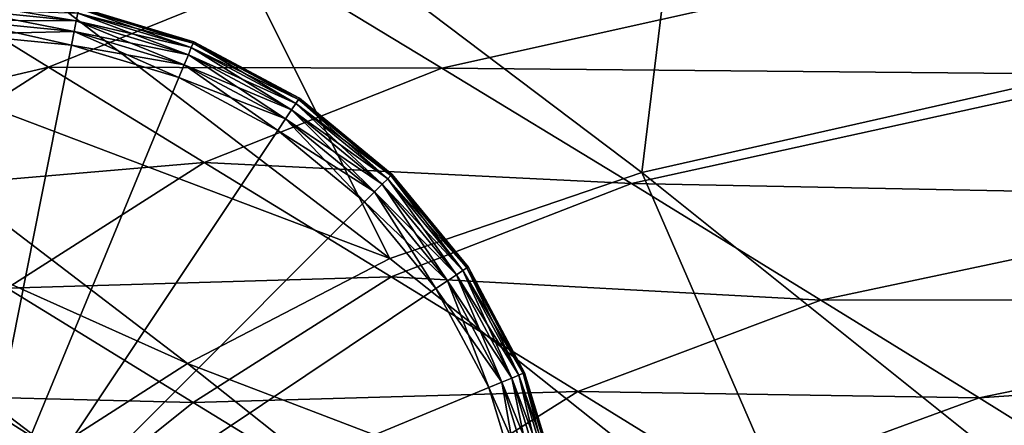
# Model space of a CAD drawing. Header units: millimetres. Extents: x 2387 to 13955, y -4964 to 364.
# Tile 940 of 1056: x 4524 to 4582, y 196 to 220. Entities that reach past the tile are written whole.
import ezdxf

# ---------------------------------------------------------------- set-up
doc = ezdxf.new("R2010")
doc.units = ezdxf.units.MM
doc.header["$MEASUREMENT"] = 0
doc.layers.add('Predefinito', color=7, linetype='Continuous', true_color=0x000000)

# ---------------------------------------------------------------- blocks, each defined once
blk = doc.blocks.new('Blocco 08')
at = {"layer": 'Predefinito'}
for points in [[(-310.886, -28.145, 730.055), (-373.627, -42.276, 730.648), (-346.982, -64.158, 608.53)], [(-373.627, -42.276, 730.648), (-405.365, -49.638, 730.99), (-377.129, -70.967, 608.638)], [(-377.129, -70.967, 608.638), (-346.982, -64.158, 608.53), (-373.627, -42.276, 730.648)], [(-348.226, -65.157, 12.077), (-358.924, -58.071, 12.181), (-299.356, -47.637, 11.884)], [(-405.365, -49.638, 730.99), (-420.161, -54.609, 730.912), (-392.085, -76.067, 608.508)], [(-392.085, -76.067, 608.508), (-377.129, -70.967, 608.638), (-405.365, -49.638, 730.99)], [(-392.085, -76.067, 608.508), (-420.161, -54.609, 730.912), (-432.088, -60.941, 730.716)], [(-358.924, -58.071, 12.181), (-389.003, -64.772, 12.519), (-398.389, -59.08, 12.587)], [(-389.003, -64.772, 12.519), (-358.924, -58.071, 12.181), (-348.226, -65.157, 12.077)], [(-398.389, -59.08, 12.587), (-412.365, -64.706, 12.582), (-417.915, -61.29, 12.579)], [(-412.365, -64.706, 12.582), (-398.389, -59.08, 12.587), (-389.003, -64.772, 12.519)], [(-404.108, -82.313, 608.412), (-432.088, -60.941, 730.716), (-440.015, -66.204, 730.512)], [(-432.088, -60.941, 730.716), (-404.108, -82.313, 608.412), (-392.085, -76.067, 608.508)], [(-429.511, -68.726, 12.39), (-417.915, -61.29, 12.579), (-412.365, -64.706, 12.582)], [(-346.982, -64.158, 608.53), (-377.129, -70.967, 608.638), (-350.898, -91.945, 486.081)], [(-412.365, -64.706, 12.582), (-423.995, -72.152, 12.428), (-429.511, -68.726, 12.39)], [(-423.995, -72.152, 12.428), (-412.365, -64.706, 12.582), (-403.116, -70.379, 12.569)], [(-389.003, -64.772, 12.519), (-403.116, -70.379, 12.569), (-412.365, -64.706, 12.582)], [(-403.116, -70.379, 12.569), (-389.003, -64.772, 12.519), (-377.745, -71.627, 12.413)], [(-348.226, -65.157, 12.077), (-377.745, -71.627, 12.413), (-389.003, -64.772, 12.519)], [(-377.745, -71.627, 12.413), (-348.226, -65.157, 12.077), (-337.533, -72.405, 12)], [(-412.093, -87.426, 608.329), (-440.015, -66.204, 730.512), (-442.827, -67.959, 730.401)], [(-440.015, -66.204, 730.512), (-412.093, -87.426, 608.329), (-404.108, -82.313, 608.412)], [(-442.827, -67.959, 730.401), (-414.925, -89.12, 608.263), (-412.093, -87.426, 608.329)], [(-403.116, -70.379, 12.569), (-414.803, -77.837, 12.477), (-423.995, -72.152, 12.428)], [(-414.803, -77.837, 12.477), (-403.116, -70.379, 12.569), (-392.018, -77.171, 12.515)], [(-377.745, -71.627, 12.413), (-392.018, -77.171, 12.515), (-403.116, -70.379, 12.569)], [(-377.129, -70.967, 608.638), (-392.085, -76.067, 608.508), (-365.867, -96.909, 485.854)], [(-365.867, -96.909, 485.854), (-350.898, -91.945, 486.081), (-377.129, -70.967, 608.638)], [(-392.018, -77.171, 12.515), (-377.745, -71.627, 12.413), (-366.487, -78.543, 12.286)], [(-337.533, -72.405, 12), (-366.487, -78.543, 12.286), (-377.745, -71.627, 12.413)], [(-366.487, -78.543, 12.286), (-337.533, -72.405, 12), (-328.623, -78.488, 11.979)], [(-365.867, -96.909, 485.854), (-392.085, -76.067, 608.508), (-404.108, -82.313, 608.412)], [(-392.018, -77.171, 12.515), (-403.768, -84.622, 12.497), (-414.803, -77.837, 12.477)], [(-403.768, -84.622, 12.497), (-392.018, -77.171, 12.515), (-380.917, -83.977, 12.415)], [(-366.487, -78.543, 12.286), (-380.917, -83.977, 12.415), (-392.018, -77.171, 12.515)], [(-422.692, -84.142, 12.391), (-414.803, -77.837, 12.477), (-403.768, -84.622, 12.497)], [(-380.917, -83.977, 12.415), (-366.487, -78.543, 12.286), (-357.101, -84.348, 12.164)], [(-328.623, -78.488, 11.979), (-357.101, -84.348, 12.164), (-366.487, -78.543, 12.286)], [(-357.101, -84.348, 12.164), (-328.623, -78.488, 11.979), (-323.275, -82.081, 11.987)], [(-377.805, -103.214, 485.831), (-404.108, -82.313, 608.412), (-412.093, -87.426, 608.329)], [(-404.108, -82.313, 608.412), (-377.805, -103.214, 485.831), (-365.867, -96.909, 485.854)], [(-323.275, -82.081, 11.987), (-351.468, -87.842, 12.096), (-357.101, -84.348, 12.164)], [(-425.418, -86.321, 12.469), (-422.692, -84.142, 12.391), (-411.665, -90.938, 12.469)], [(-403.768, -84.622, 12.497), (-411.665, -90.938, 12.469), (-422.692, -84.142, 12.391)], [(-380.917, -83.977, 12.415), (-392.725, -91.391, 12.459), (-403.768, -84.622, 12.497)], [(-392.725, -91.391, 12.459), (-380.917, -83.977, 12.415), (-371.66, -89.685, 12.302)], [(-357.101, -84.348, 12.164), (-371.66, -89.685, 12.302), (-380.917, -83.977, 12.415)], [(-411.665, -90.938, 12.469), (-403.768, -84.622, 12.497), (-392.725, -91.391, 12.459)], [(-371.66, -89.685, 12.302), (-357.101, -84.348, 12.164), (-351.468, -87.842, 12.096)]]:
    blk.add_3dface(points, dxfattribs=at)

msp = doc.modelspace()

# ---------------------------------------------------------------- linework, layer by layer
at = {"layer": 'Predefinito'}
for points in [[(4526.943, 220.209, 11.68), (4527.033, 220.66, 11.28), (4520.022, 221.351, 11.28)], [(4520.022, 221.351, 11.28), (4520.022, 220.89, 11.68), (4526.943, 220.209, 11.68)], [(4527.087, 220.931, 1.28), (4527.105, 221.022, 2), (4533.916, 218.956, 2)], [(4527.105, 221.022, 10), (4527.087, 220.931, 10.72), (4533.88, 218.871, 10.72)], [(4533.916, 218.956, 2), (4527.105, 221.022, 2), (4527.105, 221.022, 6)], [(4527.105, 221.022, 6), (4533.916, 218.956, 6), (4533.916, 218.956, 2)], [(4533.916, 218.956, 6), (4527.105, 221.022, 6), (4527.105, 221.022, 10)], [(4527.105, 221.022, 10), (4533.916, 218.956, 10), (4533.916, 218.956, 6)], [(4533.88, 218.871, 10.72), (4533.916, 218.956, 10), (4527.105, 221.022, 10)], [(4527.033, 220.66, 0.72), (4526.943, 220.209, 0.32), (4520.022, 220.89, 0.32)], [(4520.022, 220.245, 0.08), (4520.022, 220.89, 0.32), (4526.943, 220.209, 0.32)], [(4526.817, 219.576, 11.92), (4526.943, 220.209, 11.68), (4520.022, 220.89, 11.68)], [(4520.022, 220.89, 11.68), (4520.022, 220.245, 11.92), (4526.817, 219.576, 11.92)], [(4526.943, 220.209, 0.32), (4527.033, 220.66, 0.72), (4533.775, 218.615, 0.72)], [(4527.033, 220.66, 11.28), (4526.943, 220.209, 11.68), (4533.598, 218.19, 11.68)], [(4527.033, 220.66, 0.72), (4527.087, 220.931, 1.28), (4533.88, 218.871, 1.28)], [(4527.087, 220.931, 10.72), (4527.033, 220.66, 11.28), (4533.775, 218.615, 11.28)], [(4533.88, 218.871, 1.28), (4533.775, 218.615, 0.72), (4527.033, 220.66, 0.72)], [(4533.598, 218.19, 11.68), (4533.775, 218.615, 11.28), (4527.033, 220.66, 11.28)], [(4533.916, 218.956, 2), (4533.88, 218.871, 1.28), (4527.087, 220.931, 1.28)], [(4533.775, 218.615, 11.28), (4533.88, 218.871, 10.72), (4527.087, 220.931, 10.72)], [(4526.943, 220.209, 0.32), (4526.817, 219.576, 0.08), (4520.022, 220.245, 0.08)], [(4520.022, 219.416), (4520.022, 220.245, 0.08), (4526.817, 219.576, 0.08)], [(4526.655, 218.763, 12), (4526.817, 219.576, 11.92), (4520.022, 220.245, 11.92)], [(4520.022, 220.245, 11.92), (4520.022, 219.416, 12), (4526.655, 218.763, 12)], [(4526.817, 219.576, 0.08), (4526.943, 220.209, 0.32), (4533.598, 218.19, 0.32)], [(4526.943, 220.209, 11.68), (4526.817, 219.576, 11.92), (4533.352, 217.594, 11.92)], [(4533.775, 218.615, 0.72), (4533.598, 218.19, 0.32), (4526.943, 220.209, 0.32)], [(4533.352, 217.594, 11.92), (4533.598, 218.19, 11.68), (4526.943, 220.209, 11.68)], [(4526.817, 219.576, 0.08), (4526.655, 218.763), (4520.022, 219.416)], [(4520.022, 219.416), (4526.655, 218.763), (4520.022, 185.413)], [(4526.655, 218.763, 12), (4520.022, 219.416, 12), (4520.022, 185.413, 12)], [(4526.655, 218.763), (4526.817, 219.576, 0.08), (4533.352, 217.594, 0.08)], [(4526.817, 219.576, 11.92), (4526.655, 218.763, 12), (4533.034, 216.828, 12)], [(4533.598, 218.19, 0.32), (4533.352, 217.594, 0.08), (4526.817, 219.576, 0.08)], [(4533.034, 216.828, 12), (4533.352, 217.594, 11.92), (4526.817, 219.576, 11.92)], [(4526.655, 218.763), (4533.034, 216.828), (4520.022, 185.413)], [(4533.034, 216.828, 12), (4526.655, 218.763, 12), (4520.022, 185.413, 12)], [(4533.352, 217.594, 0.08), (4533.034, 216.828), (4526.655, 218.763)], [(4533.775, 218.615, 0.72), (4533.88, 218.871, 1.28), (4540.141, 215.524, 1.28)], [(4533.88, 218.871, 10.72), (4533.775, 218.615, 11.28), (4539.988, 215.294, 11.28)], [(4533.88, 218.871, 1.28), (4533.916, 218.956, 2), (4540.193, 215.601, 2)], [(4533.916, 218.956, 10), (4533.88, 218.871, 10.72), (4540.141, 215.524, 10.72)], [(4540.193, 215.601, 2), (4540.141, 215.524, 1.28), (4533.88, 218.871, 1.28)], [(4539.988, 215.294, 11.28), (4540.141, 215.524, 10.72), (4533.88, 218.871, 10.72)], [(4540.193, 215.601, 2), (4533.916, 218.956, 2), (4533.916, 218.956, 6)], [(4533.916, 218.956, 6), (4540.193, 215.601, 6), (4540.193, 215.601, 2)], [(4540.193, 215.601, 6), (4533.916, 218.956, 6), (4533.916, 218.956, 10)], [(4533.916, 218.956, 10), (4540.193, 215.601, 10), (4540.193, 215.601, 6)], [(4540.141, 215.524, 10.72), (4540.193, 215.601, 10), (4533.916, 218.956, 10)], [(4533.352, 217.594, 0.08), (4533.598, 218.19, 0.32), (4539.732, 214.911, 0.32)], [(4533.598, 218.19, 11.68), (4533.352, 217.594, 11.92), (4539.374, 214.375, 11.92)], [(4533.598, 218.19, 0.32), (4533.775, 218.615, 0.72), (4539.988, 215.294, 0.72)], [(4533.775, 218.615, 11.28), (4533.598, 218.19, 11.68), (4539.732, 214.911, 11.68)], [(4539.988, 215.294, 0.72), (4539.732, 214.911, 0.32), (4533.598, 218.19, 0.32)], [(4539.374, 214.375, 11.92), (4539.732, 214.911, 11.68), (4533.598, 218.19, 11.68)], [(4540.141, 215.524, 1.28), (4539.988, 215.294, 0.72), (4533.775, 218.615, 0.72)], [(4539.732, 214.911, 11.68), (4539.988, 215.294, 11.28), (4533.775, 218.615, 11.28)], [(4533.034, 216.828), (4533.352, 217.594, 0.08), (4539.374, 214.375, 0.08)], [(4533.352, 217.594, 11.92), (4533.034, 216.828, 12), (4538.913, 213.686, 12)], [(4539.732, 214.911, 0.32), (4539.374, 214.375, 0.08), (4533.352, 217.594, 0.08)], [(4538.913, 213.686, 12), (4539.374, 214.375, 11.92), (4533.352, 217.594, 11.92)], [(4533.034, 216.828), (4538.913, 213.686), (4520.022, 185.413)], [(4538.913, 213.686, 12), (4533.034, 216.828, 12), (4520.022, 185.413, 12)], [(4539.374, 214.375, 0.08), (4538.913, 213.686), (4533.034, 216.828)], [(4539.732, 214.911, 0.32), (4539.988, 215.294, 0.72), (4545.434, 210.825, 0.72)], [(4539.988, 215.294, 11.28), (4539.732, 214.911, 11.68), (4545.108, 210.499, 11.68)], [(4539.988, 215.294, 0.72), (4540.141, 215.524, 1.28), (4545.629, 211.02, 1.28)], [(4540.141, 215.524, 10.72), (4539.988, 215.294, 11.28), (4545.434, 210.825, 11.28)], [(4545.629, 211.02, 1.28), (4545.434, 210.825, 0.72), (4539.988, 215.294, 0.72)], [(4545.108, 210.499, 11.68), (4545.434, 210.825, 11.28), (4539.988, 215.294, 11.28)], [(4540.141, 215.524, 1.28), (4540.193, 215.601, 2), (4545.694, 211.085, 2)], [(4540.193, 215.601, 10), (4540.141, 215.524, 10.72), (4545.629, 211.02, 10.72)], [(4545.694, 211.085, 2), (4545.629, 211.02, 1.28), (4540.141, 215.524, 1.28)], [(4545.434, 210.825, 11.28), (4545.629, 211.02, 10.72), (4540.141, 215.524, 10.72)], [(4545.694, 211.085, 2), (4540.193, 215.601, 2), (4540.193, 215.601, 6)], [(4540.193, 215.601, 6), (4545.694, 211.085, 6), (4545.694, 211.085, 2)], [(4545.694, 211.085, 6), (4540.193, 215.601, 6), (4540.193, 215.601, 10)], [(4540.193, 215.601, 10), (4545.694, 211.085, 10), (4545.694, 211.085, 6)], [(4545.629, 211.02, 10.72), (4545.694, 211.085, 10), (4540.193, 215.601, 10)], [(4539.374, 214.375, 0.08), (4539.732, 214.911, 0.32), (4545.108, 210.499, 0.32)], [(4539.732, 214.911, 11.68), (4539.374, 214.375, 11.92), (4544.652, 210.043, 11.92)], [(4545.434, 210.825, 0.72), (4545.108, 210.499, 0.32), (4539.732, 214.911, 0.32)], [(4544.652, 210.043, 11.92), (4545.108, 210.499, 11.68), (4539.732, 214.911, 11.68)], [(4538.913, 213.686), (4539.374, 214.375, 0.08), (4544.652, 210.043, 0.08)], [(4539.374, 214.375, 11.92), (4538.913, 213.686, 12), (4544.066, 209.457, 12)], [(4545.108, 210.499, 0.32), (4544.652, 210.043, 0.08), (4539.374, 214.375, 0.08)], [(4544.066, 209.457, 12), (4544.652, 210.043, 11.92), (4539.374, 214.375, 11.92)], [(4538.913, 213.686), (4544.066, 209.457), (4520.022, 185.413)], [(4544.066, 209.457, 12), (4538.913, 213.686, 12), (4520.022, 185.413, 12)], [(4544.652, 210.043, 0.08), (4544.066, 209.457), (4538.913, 213.686)], [(4545.629, 211.02, 1.28), (4545.694, 211.085, 2), (4550.21, 205.584, 2)], [(4545.694, 211.085, 10), (4545.629, 211.02, 10.72), (4550.133, 205.532, 10.72)], [(4550.21, 205.584, 2), (4545.694, 211.085, 2), (4545.694, 211.085, 6)], [(4545.694, 211.085, 6), (4550.21, 205.584, 6), (4550.21, 205.584, 2)], [(4550.21, 205.584, 6), (4545.694, 211.085, 6), (4545.694, 211.085, 10)], [(4545.694, 211.085, 10), (4550.21, 205.584, 10), (4550.21, 205.584, 6)], [(4550.133, 205.532, 10.72), (4550.21, 205.584, 10), (4545.694, 211.085, 10)], [(4544.652, 210.043, 0.08), (4545.108, 210.499, 0.32), (4549.52, 205.123, 0.32)], [(4545.108, 210.499, 11.68), (4544.652, 210.043, 11.92), (4548.984, 204.765, 11.92)], [(4545.108, 210.499, 0.32), (4545.434, 210.825, 0.72), (4549.903, 205.379, 0.72)], [(4545.434, 210.825, 11.28), (4545.108, 210.499, 11.68), (4549.52, 205.123, 11.68)], [(4549.903, 205.379, 0.72), (4549.52, 205.123, 0.32), (4545.108, 210.499, 0.32)], [(4548.984, 204.765, 11.92), (4549.52, 205.123, 11.68), (4545.108, 210.499, 11.68)], [(4545.434, 210.825, 0.72), (4545.629, 211.02, 1.28), (4550.133, 205.532, 1.28)], [(4545.629, 211.02, 10.72), (4545.434, 210.825, 11.28), (4549.903, 205.379, 11.28)], [(4550.133, 205.532, 1.28), (4549.903, 205.379, 0.72), (4545.434, 210.825, 0.72)], [(4549.52, 205.123, 11.68), (4549.903, 205.379, 11.28), (4545.434, 210.825, 11.28)], [(4550.21, 205.584, 2), (4550.133, 205.532, 1.28), (4545.629, 211.02, 1.28)], [(4549.903, 205.379, 11.28), (4550.133, 205.532, 10.72), (4545.629, 211.02, 10.72)], [(4544.066, 209.457), (4544.652, 210.043, 0.08), (4548.984, 204.765, 0.08)], [(4544.652, 210.043, 11.92), (4544.066, 209.457, 12), (4548.295, 204.304, 12)], [(4549.52, 205.123, 0.32), (4548.984, 204.765, 0.08), (4544.652, 210.043, 0.08)], [(4548.295, 204.304, 12), (4548.984, 204.765, 11.92), (4544.652, 210.043, 11.92)], [(4544.066, 209.457), (4548.295, 204.304), (4520.022, 185.413)], [(4548.295, 204.304, 12), (4544.066, 209.457, 12), (4520.022, 185.413, 12)], [(4548.984, 204.765, 0.08), (4548.295, 204.304), (4544.066, 209.457)], [(4549.52, 205.123, 0.32), (4549.903, 205.379, 0.72), (4553.224, 199.166, 0.72)], [(4549.903, 205.379, 11.28), (4549.52, 205.123, 11.68), (4552.799, 198.989, 11.68)], [(4549.903, 205.379, 0.72), (4550.133, 205.532, 1.28), (4553.48, 199.271, 1.28)], [(4550.133, 205.532, 10.72), (4549.903, 205.379, 11.28), (4553.224, 199.166, 11.28)], [(4553.48, 199.271, 1.28), (4553.224, 199.166, 0.72), (4549.903, 205.379, 0.72)], [(4552.799, 198.989, 11.68), (4553.224, 199.166, 11.28), (4549.903, 205.379, 11.28)], [(4550.133, 205.532, 1.28), (4550.21, 205.584, 2), (4553.565, 199.307, 2)], [(4550.21, 205.584, 10), (4550.133, 205.532, 10.72), (4553.48, 199.271, 10.72)], [(4553.565, 199.307, 2), (4553.48, 199.271, 1.28), (4550.133, 205.532, 1.28)], [(4553.224, 199.166, 11.28), (4553.48, 199.271, 10.72), (4550.133, 205.532, 10.72)], [(4553.565, 199.307, 2), (4550.21, 205.584, 2), (4550.21, 205.584, 6)], [(4550.21, 205.584, 6), (4553.565, 199.307, 6), (4553.565, 199.307, 2)], [(4553.565, 199.307, 6), (4550.21, 205.584, 6), (4550.21, 205.584, 10)], [(4550.21, 205.584, 10), (4553.565, 199.307, 10), (4553.565, 199.307, 6)], [(4553.48, 199.271, 10.72), (4553.565, 199.307, 10), (4550.21, 205.584, 10)], [(4548.295, 204.304), (4548.984, 204.765, 0.08), (4552.203, 198.743, 0.08)], [(4548.984, 204.765, 11.92), (4548.295, 204.304, 12), (4551.437, 198.425, 12)], [(4548.984, 204.765, 0.08), (4549.52, 205.123, 0.32), (4552.799, 198.989, 0.32)], [(4549.52, 205.123, 11.68), (4548.984, 204.765, 11.92), (4552.203, 198.743, 11.92)], [(4552.799, 198.989, 0.32), (4552.203, 198.743, 0.08), (4548.984, 204.765, 0.08)], [(4551.437, 198.425, 12), (4552.203, 198.743, 11.92), (4548.984, 204.765, 11.92)], [(4553.224, 199.166, 0.72), (4552.799, 198.989, 0.32), (4549.52, 205.123, 0.32)], [(4552.203, 198.743, 11.92), (4552.799, 198.989, 11.68), (4549.52, 205.123, 11.68)], [(4548.295, 204.304), (4551.437, 198.425), (4520.022, 185.413)], [(4551.437, 198.425, 12), (4548.295, 204.304, 12), (4520.022, 185.413, 12)], [(4552.203, 198.743, 0.08), (4551.437, 198.425), (4548.295, 204.304)], [(4552.203, 198.743, 0.08), (4552.799, 198.989, 0.32), (4554.818, 192.334, 0.32)], [(4552.799, 198.989, 11.68), (4552.203, 198.743, 11.92), (4554.185, 192.208, 11.92)], [(4552.799, 198.989, 0.32), (4553.224, 199.166, 0.72), (4555.269, 192.424, 0.72)], [(4553.224, 199.166, 11.28), (4552.799, 198.989, 11.68), (4554.818, 192.334, 11.68)], [(4555.269, 192.424, 0.72), (4554.818, 192.334, 0.32), (4552.799, 198.989, 0.32)], [(4554.185, 192.208, 11.92), (4554.818, 192.334, 11.68), (4552.799, 198.989, 11.68)], [(4553.224, 199.166, 0.72), (4553.48, 199.271, 1.28), (4555.54, 192.478, 1.28)], [(4553.48, 199.271, 10.72), (4553.224, 199.166, 11.28), (4555.269, 192.424, 11.28)], [(4555.54, 192.478, 1.28), (4555.269, 192.424, 0.72), (4553.224, 199.166, 0.72)], [(4554.818, 192.334, 11.68), (4555.269, 192.424, 11.28), (4553.224, 199.166, 11.28)], [(4553.48, 199.271, 1.28), (4553.565, 199.307, 2), (4555.631, 192.496, 2)], [(4553.565, 199.307, 10), (4553.48, 199.271, 10.72), (4555.54, 192.478, 10.72)], [(4555.631, 192.496, 2), (4555.54, 192.478, 1.28), (4553.48, 199.271, 1.28)], [(4555.269, 192.424, 11.28), (4555.54, 192.478, 10.72), (4553.48, 199.271, 10.72)], [(4555.631, 192.496, 2), (4553.565, 199.307, 2), (4553.565, 199.307, 6)], [(4553.565, 199.307, 6), (4555.631, 192.496, 6), (4555.631, 192.496, 2)], [(4555.631, 192.496, 6), (4553.565, 199.307, 6), (4553.565, 199.307, 10)], [(4553.565, 199.307, 10), (4555.631, 192.496, 10), (4555.631, 192.496, 6)], [(4555.54, 192.478, 10.72), (4555.631, 192.496, 10), (4553.565, 199.307, 10)], [(4551.437, 198.425), (4553.372, 192.046), (4520.022, 185.413)], [(4553.372, 192.046, 12), (4551.437, 198.425, 12), (4520.022, 185.413, 12)], [(4551.437, 198.425), (4552.203, 198.743, 0.08), (4554.185, 192.208, 0.08)], [(4552.203, 198.743, 11.92), (4551.437, 198.425, 12), (4553.372, 192.046, 12)], [(4554.185, 192.208, 0.08), (4553.372, 192.046), (4551.437, 198.425)], [(4554.818, 192.334, 0.32), (4554.185, 192.208, 0.08), (4552.203, 198.743, 0.08)], [(4553.372, 192.046, 12), (4554.185, 192.208, 11.92), (4552.203, 198.743, 11.92)]]:
    msp.add_3dface(points, dxfattribs=at)

# ---------------------------------------------------------------- block references
msp.add_blockref('Blocco 08', (4937.65, 282.162), dxfattribs=at)

doc.saveas('drawing.dxf')
